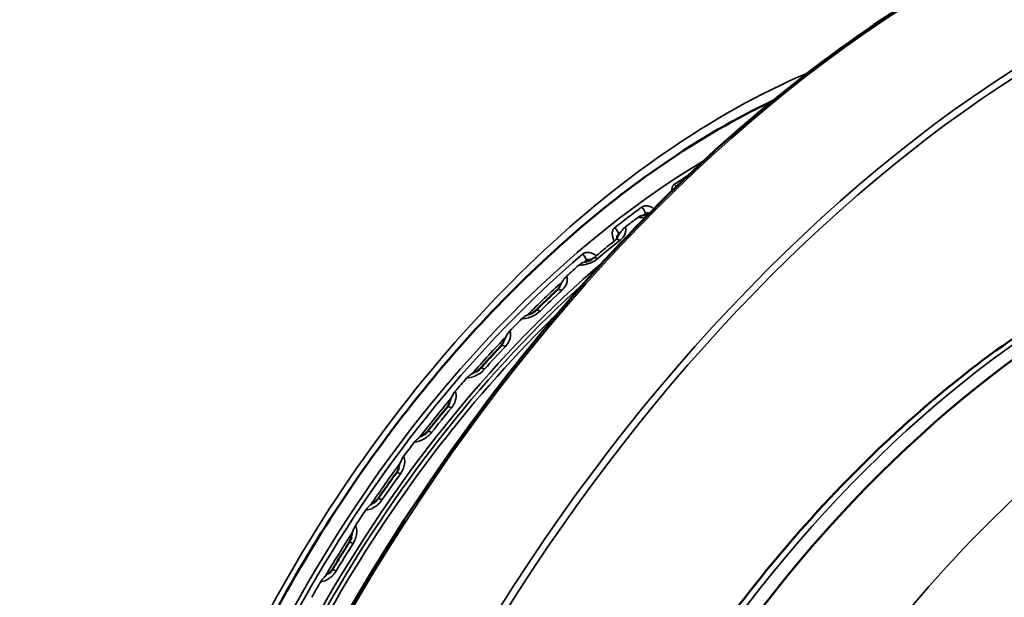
# Model space of a CAD drawing. Header units: millimetres. Extents: x 50 to 3176, y 50 to 2109.
# Tile 769 of 817: x 2043 to 2073, y 1643 to 1661. Entities that reach past the tile are written whole.
import ezdxf

# ---------------------------------------------------------------- set-up
doc = ezdxf.new("R2010")
doc.units = ezdxf.units.MM
doc.header["$LTSCALE"] = 10
doc.layers.add('Visible (ISO)', color=7, linetype='Continuous', lineweight=50)
doc.layers.add('Visible Narrow (ISO)', color=7, linetype='Continuous', lineweight=35)

msp = doc.modelspace()

# ---------------------------------------------------------------- linework, layer by layer
at = {"layer": 'Visible (ISO)'}
msp.add_line((2060.9807, 1654.2465), (2060.9807, 1654.2465), dxfattribs=at)
msp.add_ellipse((2075.6221, 1629.7628), major_axis=(13.75, 23.8157), ratio=0.5773503, start_param=0, end_param=2.9161774, dxfattribs=at)
for points, knots in [([(2052.882, 1600.7453), (2050.9353, 1601.8692), (2049.3014, 1603.5327), (2046.8174, 1607.7731), (2045.9715, 1610.3545), (2045.1546, 1616.1779), (2045.1873, 1619.4222), (2046.1302, 1626.2389), (2047.0404, 1629.8104), (2049.6449, 1636.9183), (2051.3385, 1640.4536), (2055.3378, 1647.1317), (2057.6426, 1650.2734), (2062.632, 1655.8466), (2065.3156, 1658.277), (2070.7926, 1662.1803), (2073.5852, 1663.6522), (2078.9976, 1665.4838), (2081.6171, 1665.8439), (2084.7298, 1665.5614), (2085.4222, 1665.4464), (2086.0923, 1665.2815)], [3.9269908, 3.9269908, 3.9269908, 3.9269908, 4.2443875, 4.2443875, 4.5636488, 4.5636488, 4.8842478, 4.8842478, 5.2049159, 5.2049159, 5.5254662, 5.5254662, 5.8459742, 5.8459742, 6.1665415, 6.1665415, 6.4872271, 6.4872271, 6.8077301, 6.8077301, 6.9027018, 6.9027018, 6.9027018, 6.9027018]), ([(2045.8345, 1623.9875), (2045.668, 1626.0114), (2045.7852, 1628.2535), (2046.6014, 1632.9948), (2047.3118, 1635.4973), (2049.2664, 1640.4676), (2050.512, 1642.9343), (2053.4115, 1647.5723), (2055.0655, 1649.7425), (2058.6045, 1653.5584), (2060.4886, 1655.2044), (2063.5041, 1657.2759), (2064.6256, 1657.9254), (2065.7299, 1658.4473)], [3.051172, 3.051172, 3.051172, 3.051172, 3.358815, 3.358815, 3.6727636, 3.6727636, 3.9877865, 3.9877865, 4.3030959, 4.3030959, 4.6177696, 4.6177696, 4.8028096, 4.8028096, 4.8028096, 4.8028096]), ([(2088.6537, 1653.9628), (2087.1515, 1654.7464), (2085.4303, 1655.1278), (2081.6992, 1655.0642), (2079.6826, 1654.5997), (2075.552, 1652.8608), (2073.4365, 1651.5724), (2069.3412, 1648.3079), (2067.3622, 1646.3316), (2063.7408, 1641.8961), (2062.0985, 1639.4384), (2059.3123, 1634.2874), (2058.1686, 1631.5951), (2056.4946, 1626.2421), (2055.965, 1623.5822), (2055.5792, 1618.5571), (2055.7239, 1616.1928), (2056.6882, 1612.0065), (2057.5061, 1610.1817), (2058.7794, 1608.5319), (2058.9324, 1608.3469), (2059.0904, 1608.1683)], [2.3808897, 2.3808897, 2.3808897, 2.3808897, 2.6898258, 2.6898258, 3.0069759, 3.0069759, 3.3296701, 3.3296701, 3.6526197, 3.6526197, 3.9750564, 3.9750564, 4.2973318, 4.2973318, 4.6198992, 4.6198992, 4.9429708, 4.9429708, 5.2648468, 5.2648468, 5.3070855, 5.3070855, 5.3070855, 5.3070855]), ([(2061.8059, 1654.9612), (2061.8226, 1654.9635), (2061.8392, 1654.9665), (2061.8891, 1654.9773), (2061.922, 1654.9872), (2061.9561, 1655.0006), (2061.9605, 1655.0024), (2061.9649, 1655.0042)], [0.011513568, 0.011513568, 0.011513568, 0.011513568, 0.016556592, 0.016556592, 0.026889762, 0.026889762, 0.028445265, 0.028445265, 0.028445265, 0.028445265]), ([(2060.0303, 1653.5362), (2060.0623, 1653.5434), (2060.0945, 1653.5535), (2060.154, 1653.5778), (2060.1821, 1653.5922), (2060.2128, 1653.6115), (2060.2188, 1653.6154), (2060.2246, 1653.6194)], [0.012713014, 0.012713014, 0.012713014, 0.012713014, 0.022588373, 0.022588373, 0.032375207, 0.032375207, 0.034863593, 0.034863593, 0.034863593, 0.034863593]), ([(2058.5028, 1652.0453), (2058.5467, 1652.0881), (2058.5906, 1652.1309), (2058.6785, 1652.216), (2058.7225, 1652.2584), (2058.8107, 1652.3428), (2058.8548, 1652.3848), (2058.9432, 1652.4686), (2058.9875, 1652.5103), (2059.0761, 1652.5934), (2059.1205, 1652.6347), (2059.1649, 1652.6759)], [2.807463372, 2.807463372, 2.807463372, 2.807463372, 2.815451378, 2.815451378, 2.823439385, 2.823439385, 2.831427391, 2.831427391, 2.839415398, 2.839415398, 2.847403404, 2.847403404, 2.847403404, 2.847403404]), ([(2059.1649, 1652.6759), (2059.1831, 1652.6928), (2059.1979, 1652.7099), (2059.2171, 1652.7372), (2059.2231, 1652.7483), (2059.2269, 1652.7569)], [0, 0, 0, 0, 0.009268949, 0.009268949, 0.016949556, 0.016949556, 0.016949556, 0.016949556]), ([(2058.2996, 1651.9266), (2058.3296, 1651.9361), (2058.3596, 1651.9485), (2058.4152, 1651.9774), (2058.4415, 1651.9943), (2058.4784, 1652.0228), (2058.4914, 1652.034), (2058.5028, 1652.0453)], [0.013814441, 0.013814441, 0.013814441, 0.013814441, 0.023321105, 0.023321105, 0.032805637, 0.032805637, 0.038596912, 0.038596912, 0.038596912, 0.038596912]), ([(2056.8137, 1650.2763), (2056.8557, 1650.3233), (2056.8977, 1650.3701), (2056.982, 1650.4635), (2057.0242, 1650.5101), (2057.1088, 1650.6029), (2057.1512, 1650.6491), (2057.2361, 1650.7413), (2057.2786, 1650.7872), (2057.3638, 1650.8788), (2057.4065, 1650.9245), (2057.4492, 1650.9699)], [2.702743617, 2.702743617, 2.702743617, 2.702743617, 2.710731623, 2.710731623, 2.71871963, 2.71871963, 2.726707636, 2.726707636, 2.734695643, 2.734695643, 2.742683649, 2.742683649, 2.742683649, 2.742683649]), ([(2057.4492, 1650.9699), (2057.4677, 1650.9896), (2057.483, 1651.0099), (2057.5033, 1651.0434), (2057.5099, 1651.0574), (2057.5143, 1651.0694)], [0, 0, 0, 0, 0.009287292, 0.009287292, 0.016797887, 0.016797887, 0.016797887, 0.016797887]), ([(2056.6322, 1650.1498), (2056.6602, 1650.1611), (2056.6881, 1650.1756), (2056.7399, 1650.2087), (2056.7644, 1650.2278), (2056.7957, 1650.2571), (2056.8051, 1650.2667), (2056.8137, 1650.2763)], [0.014824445, 0.014824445, 0.014824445, 0.014824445, 0.024053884, 0.024053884, 0.033311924, 0.033311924, 0.03763582, 0.03763582, 0.03763582, 0.03763582]), ([(2055.2066, 1648.3558), (2055.2463, 1648.4063), (2055.286, 1648.4568), (2055.3658, 1648.5575), (2055.4057, 1648.6077), (2055.4858, 1648.7078), (2055.526, 1648.7578), (2055.6064, 1648.8574), (2055.6468, 1648.9071), (2055.7276, 1649.0062), (2055.7681, 1649.0556), (2055.8087, 1649.1048)], [2.598023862, 2.598023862, 2.598023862, 2.598023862, 2.606011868, 2.606011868, 2.613999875, 2.613999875, 2.621987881, 2.621987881, 2.629975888, 2.629975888, 2.637963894, 2.637963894, 2.637963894, 2.637963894]), ([(2055.8087, 1649.1048), (2055.827, 1649.127), (2055.8423, 1649.1502), (2055.863, 1649.1899), (2055.87, 1649.2071), (2055.8746, 1649.2225)], [0, 0, 0, 0, 0.009267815, 0.009267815, 0.016893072, 0.016893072, 0.016893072, 0.016893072]), ([(2055.0461, 1648.2245), (2055.072, 1648.2375), (2055.0979, 1648.2538), (2055.1459, 1648.2906), (2055.1685, 1648.3117), (2055.1946, 1648.3409), (2055.2007, 1648.3483), (2055.2066, 1648.3558)], [0.015760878, 0.015760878, 0.015760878, 0.015760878, 0.024811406, 0.024811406, 0.033899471, 0.033899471, 0.036897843, 0.036897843, 0.036897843, 0.036897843]), ([(2054.2611, 1647.1008), (2054.2786, 1647.1251), (2054.2933, 1647.1506), (2054.3139, 1647.1965), (2054.3209, 1647.2174), (2054.3253, 1647.2365)], [0, 0, 0, 0, 0.009230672, 0.009230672, 0.017229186, 0.017229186, 0.017229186, 0.017229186]), ([(2053.6987, 1646.3044), (2053.7357, 1646.358), (2053.7727, 1646.4116), (2053.847, 1646.5184), (2053.8843, 1646.5717), (2053.9591, 1646.6782), (2053.9966, 1646.7313), (2054.0718, 1646.8372), (2054.1095, 1646.8901), (2054.1851, 1646.9956), (2054.223, 1647.0483), (2054.2611, 1647.1008)], [2.493304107, 2.493304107, 2.493304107, 2.493304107, 2.501292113, 2.501292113, 2.50928012, 2.50928012, 2.517268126, 2.517268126, 2.525256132, 2.525256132, 2.533244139, 2.533244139, 2.533244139, 2.533244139]), ([(2053.5584, 1646.1714), (2053.5822, 1646.1857), (2053.6061, 1646.2034), (2053.65, 1646.2434), (2053.6706, 1646.2661), (2053.6919, 1646.2947), (2053.6954, 1646.2995), (2053.6987, 1646.3044)], [0.016652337, 0.016652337, 0.016652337, 0.016652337, 0.025618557, 0.025618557, 0.034597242, 0.034597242, 0.036404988, 0.036404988, 0.036404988, 0.036404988]), ([(2052.8228, 1644.9796), (2052.8391, 1645.0054), (2052.8528, 1645.0328), (2052.8726, 1645.0847), (2052.8793, 1645.1099), (2052.8831, 1645.1331)], [0, 0, 0, 0, 0.009192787, 0.009192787, 0.017807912, 0.017807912, 0.017807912, 0.017807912]), ([(2052.3063, 1644.1445), (2052.3401, 1644.2006), (2052.3741, 1644.2566), (2052.4422, 1644.3685), (2052.4764, 1644.4243), (2052.545, 1644.5358), (2052.5794, 1644.5915), (2052.6485, 1644.7027), (2052.6832, 1644.7582), (2052.7528, 1644.869), (2052.7877, 1644.9244), (2052.8228, 1644.9796)], [2.388584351, 2.388584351, 2.388584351, 2.388584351, 2.396572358, 2.396572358, 2.404560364, 2.404560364, 2.412548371, 2.412548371, 2.420536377, 2.420536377, 2.428524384, 2.428524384, 2.428524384, 2.428524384]), ([(2052.1853, 1644.0123), (2052.2068, 1644.0275), (2052.2286, 1644.0464), (2052.2698, 1644.0906), (2052.2897, 1644.1169), (2052.3063, 1644.1445)], [0.017535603, 0.017535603, 0.017535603, 0.017535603, 0.02651928, 0.02651928, 0.036172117, 0.036172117, 0.036172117, 0.036172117])]:
    msp.add_open_spline(points, degree=3, knots=knots, dxfattribs=at)
at = {"layer": 'Visible Narrow (ISO)'}
for p, q in [((2061.8477, 1655.0038), (2061.8517, 1654.9692)), ((2061.0363, 1654.3441), (2061.0294, 1654.3817)), ((2060.053, 1653.5783), (2060.0609, 1653.5439))]:
    msp.add_line(p, q, dxfattribs=at)
for centre, major_axis, ratio, start_param, end_param in [((2071.132, 1632.3552), (18.25, 31.6099), 0.5773503, 0.1658817, 3.1415927), ((2074.4554, 1630.4364), (-18.25, -31.6099), 0.5773503, 3.3074743, 6.2831853), ((2074.5615, 1630.3752), (-18.175, -31.48), 0.5773503, 3.3074743, 7.4725775), ((2064.3084, 1636.2948), (-13.3222, -23.0747), 0.5773503, 3.7945863, 5.6301917), ((2075.2562, 1629.9741), (13.741, 23.8), 0.5773503, 0.0246952, 2.944964), ((2063.9641, 1636.4936), (12.4448, 21.5551), 0.5773503, 0.8037671, 2.3378256), ((2064.0727, 1636.4309), (12.4306, 21.5305), 0.5773503, 0.8373344, 0.8615041), ((2062.6991, 1655.7791), (0.1108, -0.1665), 0.5317818, 1.5001696, 1.9810934), ((2064.0727, 1636.4309), (12.4306, 21.5305), 0.5773503, 0.9187318, 0.9662238), ((2061.7063, 1655.0854), (-0.1182, 0.1614), 0.4954735, 3.8686471, 5.0996081), ((2064.162, 1636.3793), (12.3627, 21.4127), 0.5773503, 0.9317819, 0.9531736), ((2061.681, 1654.6558), (-0.0125, -0.2997), 0.2427067, 3.7353521, 3.8543308), ((2064.167, 1636.3765), (12.3363, 21.3672), 0.5773503, 0.9187318, 0.9223697), ((2060.888, 1654.4634), (0.1238, -0.1571), 0.4641053, 0.7099537, 1.9409131), ((2061.2821, 1654.3526), (0.2829, 0.0999), 0.7600627, 1.4559667, 1.5749449), ((2064.2473, 1636.3301), (12.3354, 21.3656), 0.5773503, 0.9788395, 1.0108359), ((2064.3717, 1636.2583), (-12.3678, -21.4217), 0.5773503, 4.1164603, 4.1564003), ((2061.1249, 1653.9699), (-0.1872, 0.2344), 0.4582812, 5.4543258, 6.1639282), ((2064.167, 1636.3765), (12.3363, 21.3672), 0.5773503, 0.9625858, 0.9662238), ((2064.0727, 1636.4309), (-12.4306, -21.5305), 0.5773503, 4.1650442, 5.2597338), ((2059.9115, 1653.6599), (-0.1302, 0.1518), 0.4249225, 3.8332236, 5.064183), ((2064.167, 1636.3765), (12.3363, 21.3672), 0.5773503, 1.0234515, 1.0270895), ((2060.4499, 1653.4145), (-0.1939, 0.2289), 0.4309332, 5.4415409, 6.1511405), ((2064.5477, 1636.1567), (12.3722, 21.4292), 0.5773503, 1.0154391, 2.1261535), ((2064.162, 1636.3793), (12.3627, 21.4127), 0.5773503, 1.0365017, 1.0578934), ((2059.9083, 1653.2222), (-0.0005, -0.3), 0.2824154, 3.8130177, 3.9319964), ((2059.5183, 1652.8763), (0.284, 0.0968), 0.7225048, 1.5523436, 1.6713218), ((2064.7017, 1636.0677), (-12.4248, -21.5204), 0.5773503, 4.1986844, 5.2260936), ((2064.167, 1636.3765), (12.3363, 21.3672), 0.5773503, 1.0673056, 1.1318093), ((2064.3717, 1636.2583), (-12.3678, -21.4217), 0.5773503, 4.2211801, 4.2611201), ((2059.3689, 1652.4559), (-0.204, 0.22), 0.3851351, 5.4232083, 6.2831853), ((2058.7126, 1651.8308), (-0.2098, 0.2145), 0.3560805, 5.413297, 6.2831473), ((2064.8706, 1635.9702), (-12.4774, -21.6115), 0.5773503, 4.2526871, 5.1720909), ((2064.162, 1636.3793), (12.3627, 21.4127), 0.5773503, 1.1412214, 1.1626132), ((2058.1825, 1651.604), (0.0107, -0.2998), 0.324356, 3.8899405, 4.0089192), ((2064.167, 1636.3765), (12.3363, 21.3672), 0.5773503, 1.1720253, 1.236529), ((2057.8055, 1651.2192), (0.2843, 0.0959), 0.682357, 1.6426614, 1.7616396), ((2064.3717, 1636.2583), (-12.3678, -21.4217), 0.5773503, 4.3258998, 4.3658399), ((2057.6678, 1650.7645), (-0.2186, 0.2054), 0.3077693, 5.399329, 6.2831853), ((2057.0374, 1650.0764), (-0.2237, 0.1999), 0.2773264, 5.3919483, 6.2831853), ((2064.162, 1636.3793), (12.3627, 21.4127), 0.5773503, 1.2459412, 1.2673329), ((2056.5225, 1649.8188), (0.0209, -0.2993), 0.3680689, 3.9663528, 4.0853315), ((2064.167, 1636.3765), (12.3363, 21.3672), 0.5773503, 1.2767451, 1.3412488), ((2056.1626, 1649.3994), (0.2839, 0.097), 0.6400592, 1.7283685, 1.8473467), ((2064.3717, 1636.2583), (-12.3678, -21.4217), 0.5773503, 4.4306196, 4.4705596), ((2056.0403, 1648.9141), (-0.2315, 0.1908), 0.2270315, 5.3818647, 6.2831853), ((2055.4427, 1648.1706), (-0.2361, 0.1851), 0.1955339, 5.3767629, 6.2831853), ((2064.162, 1636.3793), (12.3627, 21.4127), 0.5773503, 1.350661, 1.3720527), ((2054.9463, 1647.8863), (0.03, -0.2985), 0.4130753, 4.042548, 4.1615267), ((2054.6076, 1647.4368), (0.2829, 0.0997), 0.5960749, 1.8106288, 1.929607), ((2064.167, 1636.3765), (12.3363, 21.3672), 0.5773503, 1.3814649, 1.4459685), ((2064.3717, 1636.2583), (-12.3678, -21.4217), 0.5773503, 4.5353393, 4.5752794), ((2054.5041, 1646.9249), (-0.243, 0.1759), 0.1438064, 5.3702219, 6.2831853), ((2053.9458, 1646.1342), (-0.2471, 0.1702), 0.1115991, 5.3672271, 6.2831853), ((2064.162, 1636.3793), (12.3627, 21.4127), 0.5773503, 1.4553807, 1.4767724), ((2053.4714, 1645.8275), (0.0381, -0.2976), 0.458882, 4.1188862, 4.237865), ((2053.1576, 1645.3528), (0.2815, 0.1038), 0.5508859, 1.8903843, 2.0093625), ((2064.167, 1636.3765), (12.3363, 21.3672), 0.5773503, 1.4861846, 1.5506883), ((2064.3717, 1636.2583), (-12.3678, -21.4217), 0.5773503, 4.6400591, 4.6799991), ((2053.0761, 1644.8189), (-0.2533, 0.1607), 0.0590056, 5.36401, 6.2831853), ((2052.5633, 1643.9896), (-0.257, 0.1548), 0.0264416, 5.3630226, 6.2831853), ((2064.162, 1636.3793), (12.3627, 21.4127), 0.5773503, 1.5601005, 1.5814922), ((2052.1138, 1643.6651), (0.0451, -0.2966), 0.5049871, 4.1958029, 4.3147817)]:
    msp.add_ellipse(centre, major_axis=major_axis, ratio=ratio, start_param=start_param, end_param=end_param, dxfattribs=at)
for points, knots in [([(2062.7361, 1655.8996), (2062.7269, 1655.8935), (2062.7184, 1655.8866), (2062.7089, 1655.8771), (2062.7071, 1655.8753), (2062.6985, 1655.8659), (2062.6923, 1655.8577), (2062.6849, 1655.8456), (2062.6831, 1655.8424), (2062.6767, 1655.8299), (2062.6726, 1655.82), (2062.668, 1655.8049), (2062.6669, 1655.8004), (2062.6631, 1655.7838), (2062.6612, 1655.7708), (2062.66, 1655.7524), (2062.6598, 1655.7477), (2062.6595, 1655.7283), (2062.6602, 1655.7128), (2062.6617, 1655.6965)], [0, 0, 0, 0, 0.0736988, 0.0736988, 0.09090909, 0.09090909, 0.15857266, 0.15857266, 0.18181818, 0.18181818, 0.24663604, 0.24663604, 0.27272727, 0.27272727, 0.34102186, 0.34102186, 0.36363636, 0.36363636, 0.43244133, 0.43244133, 0.43244133, 0.43244133]), ([(2062.1095, 1655.15), (2062.1026, 1655.156), (2062.0956, 1655.1616), (2062.0808, 1655.1728), (2062.0731, 1655.1782), (2062.0507, 1655.1928), (2062.0358, 1655.2012), (2062.014, 1655.2116), (2062.0073, 1655.2146), (2061.9835, 1655.2243), (2061.9665, 1655.2297), (2061.945, 1655.2349), (2061.9402, 1655.2359), (2061.9193, 1655.24), (2061.9035, 1655.2418), (2061.8835, 1655.2426), (2061.8788, 1655.2427), (2061.8602, 1655.2426), (2061.8469, 1655.2415), (2061.8292, 1655.2388), (2061.8243, 1655.2379), (2061.8069, 1655.2342), (2061.7952, 1655.2308), (2061.7805, 1655.2252), (2061.7768, 1655.2237), (2061.7619, 1655.2171), (2061.7516, 1655.2115), (2061.74, 1655.2036), (2061.7378, 1655.2021), (2061.7357, 1655.2006)], [0.38828533, 0.38828533, 0.38828533, 0.38828533, 0.420532, 0.420532, 0.45454545, 0.45454545, 0.51744874, 0.51744874, 0.54545455, 0.54545455, 0.61622995, 0.61622995, 0.63636364, 0.63636364, 0.70533777, 0.70533777, 0.72727273, 0.72727273, 0.79213921, 0.79213921, 0.81818182, 0.81818182, 0.88569052, 0.88569052, 0.90909091, 0.90909091, 0.98276304, 0.98276304, 1, 1, 1, 1]), ([(2061.6429, 1654.8846), (2061.64, 1654.8847), (2061.6371, 1654.8846), (2061.6338, 1654.8843), (2061.6334, 1654.8843), (2061.6308, 1654.884), (2061.6286, 1654.8837), (2061.6256, 1654.8832), (2061.6249, 1654.883), (2061.6214, 1654.8823), (2061.6187, 1654.8816), (2061.6147, 1654.8803), (2061.6132, 1654.8798), (2061.6118, 1654.8792)], [0, 0, 0, 0, 0.17427191, 0.17427191, 0.19805901, 0.19805901, 0.33333333, 0.33333333, 0.37844777, 0.37844777, 0.5435645, 0.5435645, 0.63488398, 0.63488398, 0.63488398, 0.63488398]), ([(2061.6429, 1654.8846), (2061.7053, 1654.8822), (2061.7658, 1654.8866), (2061.823, 1654.8955), (2061.8309, 1654.8967), (2061.8388, 1654.8981), (2061.8467, 1654.8995), (2061.8529, 1654.9006), (2061.859, 1654.9018), (2061.8652, 1654.903)], [0, 0, 0, 0, 0.29251013, 0.29251013, 0.29251013, 0.33333333, 0.33333333, 0.33333333, 0.36570077, 0.36570077, 0.36570077, 0.36570077]), ([(2061.6506, 1654.9059), (2061.6916, 1654.9306), (2061.7339, 1654.9454), (2061.7741, 1654.9553), (2061.7795, 1654.9565), (2061.7848, 1654.9576)], [0.000000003, 0.000000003, 0.000000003, 0.000000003, 0.016977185, 0.016977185, 0.019722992, 0.019722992, 0.019722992, 0.019722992]), ([(2061.9719, 1655.0113), (2061.9687, 1655.0131), (2061.9655, 1655.0148), (2061.9603, 1655.0173), (2061.9584, 1655.0181), (2061.9497, 1655.0216), (2061.9427, 1655.0235), (2061.9293, 1655.0258), (2061.923, 1655.0263), (2061.9115, 1655.0264), (2061.9063, 1655.026), (2061.9009, 1655.0253), (2061.9005, 1655.0253), (2061.895, 1655.0245), (2061.8901, 1655.0236), (2061.8807, 1655.021), (2061.8762, 1655.0195), (2061.8676, 1655.016), (2061.8634, 1655.014), (2061.8554, 1655.0093), (2061.8515, 1655.0067), (2061.8477, 1655.0038)], [0.56690246, 0.56690246, 0.56690246, 0.56690246, 0.6, 0.6, 0.61938722, 0.61938722, 0.68746448, 0.68746448, 0.74847276, 0.74847276, 0.8, 0.8, 0.80390967, 0.80390967, 0.85551703, 0.85551703, 0.90451808, 0.90451808, 0.95210404, 0.95210404, 0.99999994, 0.99999994, 0.99999994, 0.99999994]), ([(2060.9112, 1654.5737), (2060.9021, 1654.5666), (2060.8938, 1654.5587), (2060.8844, 1654.548), (2060.8827, 1654.5459), (2060.8744, 1654.5354), (2060.8684, 1654.5263), (2060.8613, 1654.513), (2060.8596, 1654.5095), (2060.8535, 1654.4959), (2060.8498, 1654.4851), (2060.8457, 1654.469), (2060.8446, 1654.4642), (2060.8414, 1654.4465), (2060.84, 1654.4328), (2060.8395, 1654.4135), (2060.8395, 1654.4087), (2060.8399, 1654.3881), (2060.8413, 1654.3717), (2060.8443, 1654.3496), (2060.8451, 1654.3446), (2060.8486, 1654.3239), (2060.852, 1654.3077), (2060.8577, 1654.2835), (2060.8597, 1654.2759), (2060.8658, 1654.2529), (2060.8702, 1654.2372), (2060.8779, 1654.2118), (2060.8809, 1654.202), (2060.8872, 1654.1821), (2060.8904, 1654.172), (2060.8937, 1654.1619)], [0, 0, 0, 0, 0.0736988, 0.0736988, 0.09090909, 0.09090909, 0.15857266, 0.15857266, 0.18181818, 0.18181818, 0.24663604, 0.24663604, 0.27272727, 0.27272727, 0.34102186, 0.34102186, 0.36363636, 0.36363636, 0.43422944, 0.43422944, 0.45454545, 0.45454545, 0.51712634, 0.51712634, 0.54545455, 0.54545455, 0.60180424, 0.60180424, 0.63636364, 0.63636364, 0.67201326, 0.67201326, 0.67201326, 0.67201326]), ([(2061.0775, 1654.1915), (2061.1285, 1654.2323), (2061.1664, 1654.2748), (2061.1943, 1654.317), (2061.2196, 1654.3552), (2061.2367, 1654.393), (2061.2457, 1654.4321), (2061.2466, 1654.4361), (2061.2475, 1654.4402), (2061.2482, 1654.4443), (2061.2559, 1654.4854), (2061.2547, 1654.528), (2061.2414, 1654.5707), (2061.2407, 1654.573), (2061.2399, 1654.5753), (2061.2391, 1654.5776)], [0, 0, 0, 0, 0.33333333, 0.33333333, 0.33333333, 0.63524436, 0.63524436, 0.63524436, 0.66666667, 0.66666667, 0.66666667, 0.98297949, 0.98297949, 0.98297949, 1, 1, 1, 1]), ([(2061.0919, 1654.4308), (2061.1035, 1654.4473), (2061.1158, 1654.4642), (2061.1524, 1654.5119), (2061.178, 1654.5419), (2061.205, 1654.5672)], [0.038641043, 0.038641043, 0.038641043, 0.038641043, 0.045890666, 0.045890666, 0.059409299, 0.059409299, 0.059409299, 0.059409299]), ([(2061.2425, 1654.5984), (2061.2424, 1654.5983), (2061.2423, 1654.5982), (2061.2422, 1654.5981), (2061.2412, 1654.5963), (2061.2403, 1654.5944), (2061.2396, 1654.5926), (2061.2391, 1654.5912), (2061.2387, 1654.5898), (2061.2384, 1654.5884), (2061.2384, 1654.588), (2061.2383, 1654.5877), (2061.2382, 1654.5873), (2061.238, 1654.5856), (2061.238, 1654.5839), (2061.2381, 1654.5823), (2061.2383, 1654.5807), (2061.2386, 1654.5792), (2061.2391, 1654.5776)], [0.36532664, 0.36532664, 0.36532664, 0.36532664, 0.37573826, 0.37573826, 0.37573826, 0.54091079, 0.54091079, 0.54091079, 0.66666667, 0.66666667, 0.66666667, 0.7009527, 0.7009527, 0.7009527, 0.85443939, 0.85443939, 0.85443939, 1, 1, 1, 1]), ([(2060.8937, 1654.1619), (2060.9003, 1654.1672), (2060.9067, 1654.1725), (2060.928, 1654.1906), (2060.9411, 1654.2027), (2060.9517, 1654.2128)], [-0.0154235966, -0.0154235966, -0.0154235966, -0.0154235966, -0.0128602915, -0.0128602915, -0.0063830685, -0.0063830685, -0.0063830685, -0.0063830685]), ([(2060.9517, 1654.2128), (2060.9595, 1654.2202), (2060.9658, 1654.227), (2060.9757, 1654.2389), (2060.9789, 1654.2435), (2060.9807, 1654.2462)], [0, 0, 0, 0, 0.005283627, 0.005283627, 0.010910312, 0.010910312, 0.010910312, 0.010910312]), ([(2060.9807, 1654.2462), (2060.9804, 1654.2509), (2060.9802, 1654.2556), (2060.9801, 1654.2614), (2060.9801, 1654.2626), (2060.9801, 1654.2656), (2060.9801, 1654.2675), (2060.9802, 1654.2763), (2060.9806, 1654.2831), (2060.9823, 1654.298), (2060.9838, 1654.306), (2060.9859, 1654.3141), (2060.9861, 1654.3146), (2060.988, 1654.3217), (2060.9903, 1654.328), (2060.9936, 1654.3357), (2060.9943, 1654.3372), (2060.998, 1654.3448), (2061.0013, 1654.3507), (2061.0063, 1654.3578), (2061.0075, 1654.3595), (2061.0129, 1654.3665), (2061.0175, 1654.3715), (2061.0248, 1654.3781), (2061.0271, 1654.3799), (2061.0294, 1654.3817)], [0.53892157, 0.53892157, 0.53892157, 0.53892157, 0.57532679, 0.57532679, 0.58497057, 0.58497057, 0.6, 0.6, 0.65714918, 0.65714918, 0.73074984, 0.73074984, 0.73525397, 0.73525397, 0.8, 0.8, 0.81622045, 0.81622045, 0.8831343, 0.8831343, 0.90316283, 0.90316283, 0.97133745, 0.97133745, 1, 1, 1, 1]), ([(2060.9807, 1654.2462), (2060.9828, 1654.2492), (2060.9861, 1654.2534), (2060.9934, 1654.2647), (2060.9969, 1654.2705), (2061.0049, 1654.2852), (2061.0091, 1654.2934), (2061.0203, 1654.3151), (2061.0279, 1654.3297), (2061.0363, 1654.3441)], [0.009429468, 0.009429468, 0.009429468, 0.009429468, 0.015841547, 0.015841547, 0.020336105, 0.020336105, 0.024722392, 0.024722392, 0.031419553, 0.031419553, 0.031419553, 0.031419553]), ([(2061.0363, 1654.3441), (2061.042, 1654.3538), (2061.0478, 1654.3635), (2061.0659, 1654.3928), (2061.0786, 1654.4121), (2061.0919, 1654.4308)], [0.013176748, 0.013176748, 0.013176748, 0.013176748, 0.016568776, 0.016568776, 0.023546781, 0.023546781, 0.023546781, 0.023546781]), ([(2059.8485, 1653.4334), (2059.9103, 1653.4336), (2059.9701, 1653.441), (2060.0265, 1653.4532), (2060.0343, 1653.4549), (2060.0421, 1653.4567), (2060.0499, 1653.4585), (2060.1016, 1653.4711), (2060.1502, 1653.4875), (2060.1977, 1653.5084), (2060.2082, 1653.513), (2060.2186, 1653.5178), (2060.229, 1653.5229), (2060.2865, 1653.5509), (2060.3431, 1653.586), (2060.3943, 1653.6293)], [0, 0, 0, 0, 0.2925101, 0.2925101, 0.2925101, 0.3333333, 0.3333333, 0.3333333, 0.6063322, 0.6063322, 0.6063322, 0.6666667, 0.6666667, 0.6666667, 1, 1, 1, 1]), ([(2060.3478, 1653.7127), (2060.3401, 1653.7196), (2060.3126, 1653.7429), (2060.2609, 1653.777), (2060.1928, 1653.8058), (2060.1257, 1653.8199), (2060.0632, 1653.8205), (2060.0084, 1653.8097), (2059.9626, 1653.7905), (2059.9382, 1653.7735), (2059.9272, 1653.7642)], [0.32707581, 0.32707581, 0.32707581, 0.32707581, 0.36363636, 0.45454545, 0.54545455, 0.63636364, 0.72727273, 0.81818182, 0.90909091, 1, 1, 1, 1]), ([(2060.1855, 1653.5951), (2060.181, 1653.5974), (2060.1765, 1653.5995), (2060.1709, 1653.6017), (2060.17, 1653.602), (2060.1619, 1653.6048), (2060.1544, 1653.6065), (2060.1397, 1653.6083), (2060.1325, 1653.6085), (2060.1189, 1653.6076), (2060.1126, 1653.6067), (2060.0965, 1653.6032), (2060.087, 1653.5999), (2060.0691, 1653.5909), (2060.0607, 1653.5853), (2060.053, 1653.5783)], [0.54602708, 0.54602708, 0.54602708, 0.54602708, 0.59122613, 0.59122613, 0.6, 0.6, 0.67050703, 0.67050703, 0.73868312, 0.73868312, 0.8, 0.8, 0.9, 0.9, 1, 1, 1, 1]), ([(2060.2246, 1653.6194), (2060.2297, 1653.623), (2060.2351, 1653.6267), (2060.2506, 1653.6376), (2060.2607, 1653.6449), (2060.2707, 1653.6524)], [0.0043854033, 0.0043854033, 0.0043854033, 0.0043854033, 0.0060207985, 0.0060207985, 0.009038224, 0.009038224, 0.009038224, 0.009038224]), ([(2060.2707, 1653.6524), (2060.2851, 1653.6633), (2060.2997, 1653.6743), (2060.3255, 1653.6944), (2060.337, 1653.7036), (2060.3477, 1653.7127)], [-0.014392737, -0.014392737, -0.014392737, -0.014392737, -0.008926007, -0.008926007, -0.004231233, -0.004231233, -0.004231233, -0.004231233]), ([(2059.8485, 1653.4334), (2059.8456, 1653.4334), (2059.8427, 1653.4332), (2059.8395, 1653.4328), (2059.8391, 1653.4327), (2059.8365, 1653.4323), (2059.8343, 1653.4319), (2059.8314, 1653.4311), (2059.8307, 1653.4309), (2059.8273, 1653.43), (2059.8246, 1653.4291), (2059.8206, 1653.4275), (2059.8192, 1653.4269), (2059.8178, 1653.4262)], [0, 0, 0, 0, 0.17427168, 0.17427168, 0.19805921, 0.19805921, 0.33333333, 0.33333333, 0.37844792, 0.37844792, 0.54356445, 0.54356445, 0.63488461, 0.63488461, 0.63488461, 0.63488461]), ([(2059.856, 1653.4572), (2059.8999, 1653.4888), (2059.9464, 1653.5096), (2059.9863, 1653.5236), (2059.9888, 1653.5244), (2059.9913, 1653.5253)], [0.000000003, 0.000000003, 0.000000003, 0.000000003, 0.01836571, 0.01836571, 0.01963777, 0.01963777, 0.01963777, 0.01963777]), ([(2059.3, 1652.659), (2059.3497, 1652.7051), (2059.3865, 1652.7526), (2059.4134, 1652.7994), (2059.4377, 1652.8417), (2059.454, 1652.8834), (2059.4623, 1652.926), (2059.4632, 1652.9304), (2059.464, 1652.9348), (2059.4646, 1652.9393), (2059.4716, 1652.9842), (2059.4698, 1653.0302), (2059.4559, 1653.0759), (2059.4552, 1653.0783), (2059.4544, 1653.0808), (2059.4536, 1653.0833)], [0, 0, 0, 0, 0.33333333, 0.33333333, 0.33333333, 0.63518714, 0.63518714, 0.63518714, 0.66666667, 0.66666667, 0.66666667, 0.9829361, 0.9829361, 0.9829361, 1, 1, 1, 1]), ([(2059.3136, 1652.9244), (2059.3243, 1652.9416), (2059.3357, 1652.9595), (2059.3699, 1653.0103), (2059.3941, 1653.0427), (2059.4202, 1653.0708)], [0.038641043, 0.038641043, 0.038641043, 0.038641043, 0.045890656, 0.045890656, 0.05940928, 0.05940928, 0.05940928, 0.05940928]), ([(2059.4566, 1653.1059), (2059.4565, 1653.1058), (2059.4565, 1653.1057), (2059.4564, 1653.1055), (2059.4554, 1653.1035), (2059.4545, 1653.1015), (2059.4539, 1653.0995), (2059.4534, 1653.098), (2059.453, 1653.0964), (2059.4528, 1653.0949), (2059.4527, 1653.0945), (2059.4526, 1653.0941), (2059.4526, 1653.0937), (2059.4524, 1653.0919), (2059.4524, 1653.09), (2059.4525, 1653.0883), (2059.4527, 1653.0866), (2059.4531, 1653.0849), (2059.4536, 1653.0833)], [0.36532756, 0.36532756, 0.36532756, 0.36532756, 0.37573817, 0.37573817, 0.37573817, 0.54091124, 0.54091124, 0.54091124, 0.66666667, 0.66666667, 0.66666667, 0.70095346, 0.70095346, 0.70095346, 0.85443992, 0.85443992, 0.85443992, 1, 1, 1, 1]), ([(2059.2269, 1652.7569), (2059.2332, 1652.7711), (2059.2396, 1652.7852), (2059.2664, 1652.8421), (2059.2887, 1652.8841), (2059.3136, 1652.9244)], [0.020362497, 0.020362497, 0.020362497, 0.020362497, 0.025450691, 0.025450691, 0.040999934, 0.040999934, 0.040999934, 0.040999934]), ([(2058.1015, 1651.7953), (2058.0986, 1651.7952), (2058.0958, 1651.7949), (2058.0926, 1651.7943), (2058.0923, 1651.7942), (2058.0897, 1651.7937), (2058.0876, 1651.7931), (2058.0847, 1651.7922), (2058.084, 1651.792), (2058.0807, 1651.7909), (2058.0781, 1651.7898), (2058.0741, 1651.7879), (2058.0728, 1651.7872), (2058.0714, 1651.7865)], [0, 0, 0, 0, 0.1743115, 0.1743115, 0.19805899, 0.19805899, 0.33333333, 0.33333333, 0.37844779, 0.37844779, 0.5435646, 0.5435646, 0.63488413, 0.63488413, 0.63488413, 0.63488413]), ([(2058.1015, 1651.7953), (2058.1624, 1651.7977), (2058.2212, 1651.8079), (2058.2765, 1651.8231), (2058.2842, 1651.8252), (2058.2919, 1651.8274), (2058.2995, 1651.8297), (2058.3502, 1651.8451), (2058.3977, 1651.8645), (2058.4442, 1651.8888), (2058.4544, 1651.8941), (2058.4646, 1651.8997), (2058.4748, 1651.9055), (2058.5309, 1651.9378), (2058.586, 1651.9776), (2058.6357, 1652.0262)], [0, 0, 0, 0, 0.2925101, 0.2925101, 0.2925101, 0.3333333, 0.3333333, 0.3333333, 0.6063322, 0.6063322, 0.6063322, 0.6666667, 0.6666667, 0.6666667, 1, 1, 1, 1]), ([(2058.1085, 1651.8214), (2058.1515, 1651.8576), (2058.198, 1651.8836), (2058.2384, 1651.9027), (2058.241, 1651.9039), (2058.2436, 1651.9051)], [0.000000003, 0.000000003, 0.000000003, 0.000000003, 0.01836571, 0.01836571, 0.01963777, 0.01963777, 0.01963777, 0.01963777]), ([(2057.5143, 1651.0694), (2057.5191, 1651.0825), (2057.5241, 1651.0955), (2057.5466, 1651.1519), (2057.5661, 1651.1949), (2057.5886, 1651.2366)], [0.020779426, 0.020779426, 0.020779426, 0.020779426, 0.025427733, 0.025427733, 0.040954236, 0.040954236, 0.040954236, 0.040954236]), ([(2057.5781, 1650.9468), (2057.6259, 1650.9977), (2057.661, 1651.0498), (2057.6864, 1651.1007), (2057.7095, 1651.1468), (2057.7246, 1651.1919), (2057.7318, 1651.2378), (2057.7326, 1651.2426), (2057.7332, 1651.2473), (2057.7338, 1651.2521), (2057.7397, 1651.3004), (2057.7369, 1651.3496), (2057.7223, 1651.398), (2057.7215, 1651.4006), (2057.7207, 1651.4032), (2057.7198, 1651.4058)], [0, 0, 0, 0, 0.33333333, 0.33333333, 0.33333333, 0.63524436, 0.63524436, 0.63524436, 0.66666667, 0.66666667, 0.66666667, 0.98297949, 0.98297949, 0.98297949, 1, 1, 1, 1]), ([(2057.5886, 1651.2366), (2057.5982, 1651.2545), (2057.6086, 1651.2731), (2057.6399, 1651.3265), (2057.6625, 1651.361), (2057.6873, 1651.3915)], [0.038641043, 0.038641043, 0.038641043, 0.038641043, 0.045890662, 0.045890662, 0.059409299, 0.059409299, 0.059409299, 0.059409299]), ([(2057.7223, 1651.4301), (2057.7222, 1651.43), (2057.7222, 1651.4299), (2057.7221, 1651.4297), (2057.7211, 1651.4276), (2057.7203, 1651.4254), (2057.7197, 1651.4232), (2057.7193, 1651.4215), (2057.719, 1651.4199), (2057.7188, 1651.4183), (2057.7187, 1651.4178), (2057.7186, 1651.4174), (2057.7186, 1651.4169), (2057.7184, 1651.415), (2057.7185, 1651.413), (2057.7187, 1651.4111), (2057.7189, 1651.4093), (2057.7193, 1651.4075), (2057.7198, 1651.4058)], [0.36532695, 0.36532695, 0.36532695, 0.36532695, 0.37573787, 0.37573787, 0.37573787, 0.54091033, 0.54091033, 0.54091033, 0.66666667, 0.66666667, 0.66666667, 0.70095234, 0.70095234, 0.70095234, 0.85443922, 0.85443922, 0.85443922, 1, 1, 1, 1]), ([(2056.421, 1649.9882), (2056.4808, 1649.9927), (2056.5382, 1650.0053), (2056.5922, 1650.0231), (2056.5997, 1650.0256), (2056.6072, 1650.0282), (2056.6146, 1650.0309), (2056.664, 1650.0488), (2056.7102, 1650.0709), (2056.7552, 1650.0981), (2056.7652, 1650.1041), (2056.775, 1650.1104), (2056.7849, 1650.1169), (2056.8392, 1650.153), (2056.8924, 1650.1971), (2056.9399, 1650.2503)], [0, 0, 0, 0, 0.2925101, 0.2925101, 0.2925101, 0.3333333, 0.3333333, 0.3333333, 0.6063322, 0.6063322, 0.6063322, 0.6666667, 0.6666667, 0.6666667, 1, 1, 1, 1]), ([(2078.6379, 1650.4753), (2076.4897, 1649.2351), (2072.2169, 1645.9115), (2066.5748, 1638.9395), (2062.3143, 1630.7392), (2060.7042, 1625.0496), (2060.2505, 1622.3029)], [0, 0, 0, 0, 0.2500002, 0.5000002, 0.7500001, 1, 1, 1, 1]), ([(2056.421, 1649.9882), (2056.4182, 1649.988), (2056.4155, 1649.9876), (2056.4124, 1649.9869), (2056.412, 1649.9868), (2056.4095, 1649.9861), (2056.4074, 1649.9855), (2056.4046, 1649.9845), (2056.4039, 1649.9842), (2056.4007, 1649.9829), (2056.3982, 1649.9817), (2056.3944, 1649.9796), (2056.3931, 1649.9788), (2056.3918, 1649.9779)], [0, 0, 0, 0, 0.17431105, 0.17431105, 0.19805914, 0.19805914, 0.33333333, 0.33333333, 0.37844784, 0.37844784, 0.54356439, 0.54356439, 0.63488422, 0.63488422, 0.63488422, 0.63488422]), ([(2056.4274, 1650.0163), (2056.469, 1650.0567), (2056.515, 1650.0877), (2056.5556, 1650.1117), (2056.5581, 1650.1132), (2056.5607, 1650.1147)], [0.000000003, 0.000000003, 0.000000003, 0.000000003, 0.01836571, 0.01836571, 0.01963777, 0.01963777, 0.01963777, 0.01963777]), ([(2055.8746, 1649.2225), (2055.878, 1649.2338), (2055.8815, 1649.2451), (2055.8993, 1649.2999), (2055.9159, 1649.3433), (2055.9356, 1649.386)], [0.021385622, 0.021385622, 0.021385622, 0.021385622, 0.025403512, 0.025403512, 0.040906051, 0.040906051, 0.040906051, 0.040906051]), ([(2055.9306, 1649.0737), (2055.976, 1649.1289), (2056.009, 1649.1849), (2056.0325, 1649.2395), (2056.0538, 1649.289), (2056.0674, 1649.3372), (2056.0732, 1649.386), (2056.0738, 1649.3911), (2056.0743, 1649.3962), (2056.0748, 1649.4013), (2056.0792, 1649.4525), (2056.0751, 1649.5045), (2056.0594, 1649.5554), (2056.0586, 1649.5582), (2056.0577, 1649.5609), (2056.0568, 1649.5636)], [0, 0, 0, 0, 0.33333333, 0.33333333, 0.33333333, 0.63524436, 0.63524436, 0.63524436, 0.66666667, 0.66666667, 0.66666667, 0.98297949, 0.98297949, 0.98297949, 1, 1, 1, 1]), ([(2055.9356, 1649.386), (2055.9441, 1649.4043), (2055.9533, 1649.4236), (2055.9814, 1649.4788), (2056.002, 1649.5151), (2056.0254, 1649.5477)], [0.038641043, 0.038641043, 0.038641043, 0.038641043, 0.045890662, 0.045890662, 0.059409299, 0.059409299, 0.059409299, 0.059409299]), ([(2056.0585, 1649.5895), (2056.0585, 1649.5893), (2056.0584, 1649.5892), (2056.0584, 1649.5891), (2056.0575, 1649.5867), (2056.0567, 1649.5844), (2056.0562, 1649.5821), (2056.0558, 1649.5803), (2056.0556, 1649.5785), (2056.0554, 1649.5768), (2056.0553, 1649.5763), (2056.0553, 1649.5758), (2056.0553, 1649.5754), (2056.0552, 1649.5733), (2056.0552, 1649.5712), (2056.0555, 1649.5692), (2056.0558, 1649.5673), (2056.0562, 1649.5655), (2056.0568, 1649.5636)], [0.36532678, 0.36532678, 0.36532678, 0.36532678, 0.37573837, 0.37573837, 0.37573837, 0.54091107, 0.54091107, 0.54091107, 0.66666667, 0.66666667, 0.66666667, 0.70095303, 0.70095303, 0.70095303, 0.85443959, 0.85443959, 0.85443959, 1, 1, 1, 1]), ([(2054.8255, 1648.0319), (2054.8839, 1648.0381), (2054.9398, 1648.0528), (2054.992, 1648.073), (2054.9993, 1648.0758), (2055.0066, 1648.0787), (2055.0137, 1648.0817), (2055.0616, 1648.1018), (2055.1061, 1648.1262), (2055.1493, 1648.156), (2055.1589, 1648.1626), (2055.1684, 1648.1695), (2055.1778, 1648.1766), (2055.2299, 1648.216), (2055.2806, 1648.2638), (2055.3256, 1648.3211)], [0, 0, 0, 0, 0.2924854, 0.2924854, 0.2924854, 0.3333333, 0.3333333, 0.3333333, 0.6063041, 0.6063041, 0.6063041, 0.6666667, 0.6666667, 0.6666667, 1, 1, 1, 1]), ([(2054.831, 1648.0619), (2054.8708, 1648.106), (2054.9159, 1648.1416), (2054.9561, 1648.1702), (2054.9586, 1648.1721), (2054.9612, 1648.1739)], [0.000000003, 0.000000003, 0.000000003, 0.000000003, 0.018365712, 0.018365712, 0.019637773, 0.019637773, 0.019637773, 0.019637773]), ([(2054.8255, 1648.0319), (2054.8228, 1648.0316), (2054.8201, 1648.0311), (2054.8171, 1648.0303), (2054.8168, 1648.0302), (2054.8143, 1648.0295), (2054.8123, 1648.0287), (2054.8096, 1648.0276), (2054.8089, 1648.0273), (2054.8058, 1648.0258), (2054.8034, 1648.0245), (2054.7997, 1648.0222), (2054.7985, 1648.0213), (2054.7972, 1648.0204)], [0, 0, 0, 0, 0.17431065, 0.17431065, 0.19805896, 0.19805896, 0.33333333, 0.33333333, 0.37844774, 0.37844774, 0.54356452, 0.54356452, 0.63488399, 0.63488399, 0.63488399, 0.63488399]), ([(2063.0355, 1621.9397), (2063.4514, 1624.4896), (2064.9342, 1629.7708), (2068.874, 1637.3817), (2074.0986, 1643.8513), (2078.0593, 1646.9342), (2080.0513, 1648.0842)], [0, 0, 0, 0, 0.25, 0.5, 0.75, 1, 1, 1, 1]), ([(2054.3728, 1647.3929), (2054.38, 1647.4115), (2054.3879, 1647.431), (2054.4126, 1647.4877), (2054.4311, 1647.5253), (2054.4526, 1647.5597)], [0.038641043, 0.038641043, 0.038641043, 0.038641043, 0.045890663, 0.045890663, 0.059409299, 0.059409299, 0.059409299, 0.059409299]), ([(2054.3755, 1647.0601), (2054.4181, 1647.119), (2054.4485, 1647.1785), (2054.4697, 1647.2363), (2054.4889, 1647.2887), (2054.5005, 1647.3396), (2054.5046, 1647.3909), (2054.505, 1647.3962), (2054.5054, 1647.4016), (2054.5056, 1647.4069), (2054.5083, 1647.4608), (2054.5025, 1647.5153), (2054.4855, 1647.5684), (2054.4846, 1647.5712), (2054.4837, 1647.5741), (2054.4827, 1647.5769)], [0, 0, 0, 0, 0.33333333, 0.33333333, 0.33333333, 0.63524436, 0.63524436, 0.63524436, 0.66666667, 0.66666667, 0.66666667, 0.98297949, 0.98297949, 0.98297949, 1, 1, 1, 1]), ([(2054.4836, 1647.6041), (2054.4835, 1647.604), (2054.4835, 1647.6038), (2054.4834, 1647.6036), (2054.4826, 1647.6012), (2054.482, 1647.5987), (2054.4815, 1647.5962), (2054.4812, 1647.5944), (2054.481, 1647.5925), (2054.4809, 1647.5907), (2054.4809, 1647.5902), (2054.4809, 1647.5897), (2054.4808, 1647.5892), (2054.4808, 1647.587), (2054.4809, 1647.5849), (2054.4813, 1647.5828), (2054.4816, 1647.5808), (2054.482, 1647.5788), (2054.4827, 1647.5769)], [0.36532811, 0.36532811, 0.36532811, 0.36532811, 0.37573734, 0.37573734, 0.37573734, 0.54091021, 0.54091021, 0.54091021, 0.66666667, 0.66666667, 0.66666667, 0.7009526, 0.7009526, 0.7009526, 0.8544395, 0.8544395, 0.8544395, 1, 1, 1, 1]), ([(2054.3253, 1647.2365), (2054.3273, 1647.2454), (2054.3295, 1647.2543), (2054.3426, 1647.3063), (2054.356, 1647.3497), (2054.3728, 1647.3929)], [0.022190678, 0.022190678, 0.022190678, 0.022190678, 0.025378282, 0.025378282, 0.040855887, 0.040855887, 0.040855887, 0.040855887]), ([(2053.3325, 1645.9479), (2053.3893, 1645.9555), (2053.4433, 1645.972), (2053.4936, 1645.994), (2053.5006, 1645.9971), (2053.5076, 1646.0002), (2053.5144, 1646.0035), (2053.5604, 1646.0254), (2053.6031, 1646.0518), (2053.6442, 1646.0838), (2053.6533, 1646.0909), (2053.6623, 1646.0982), (2053.6712, 1646.1058), (2053.7207, 1646.148), (2053.7685, 1646.1989), (2053.8104, 1646.2597)], [0, 0, 0, 0, 0.2925101, 0.2925101, 0.2925101, 0.3333333, 0.3333333, 0.3333333, 0.6063322, 0.6063322, 0.6063322, 0.6666667, 0.6666667, 0.6666667, 1, 1, 1, 1]), ([(2053.3369, 1645.9794), (2053.3744, 1646.0268), (2053.4181, 1646.0665), (2053.4575, 1646.0996), (2053.46, 1646.1017), (2053.4625, 1646.1037)], [0.000000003, 0.000000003, 0.000000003, 0.000000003, 0.01836571, 0.01836571, 0.01963777, 0.01963777, 0.01963777, 0.01963777]), ([(2053.3325, 1645.9479), (2053.3299, 1645.9475), (2053.3273, 1645.9469), (2053.3243, 1645.946), (2053.324, 1645.9459), (2053.3217, 1645.9451), (2053.3197, 1645.9443), (2053.3171, 1645.943), (2053.3165, 1645.9427), (2053.3135, 1645.9411), (2053.3111, 1645.9397), (2053.3077, 1645.9372), (2053.3065, 1645.9363), (2053.3053, 1645.9353)], [0, 0, 0, 0, 0.17431195, 0.17431195, 0.19805864, 0.19805864, 0.33333333, 0.33333333, 0.37844753, 0.37844753, 0.54356471, 0.54356471, 0.63488307, 0.63488307, 0.63488307, 0.63488307]), ([(2052.9173, 1645.2791), (2052.9232, 1645.2977), (2052.9297, 1645.3174), (2052.9506, 1645.3748), (2052.9667, 1645.4133), (2052.9862, 1645.4491)], [0.038641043, 0.038641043, 0.038641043, 0.038641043, 0.045890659, 0.045890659, 0.059409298, 0.059409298, 0.059409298, 0.059409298]), ([(2052.93, 1644.9282), (2052.9693, 1644.9901), (2052.9966, 1645.0526), (2053.015, 1645.113), (2053.0318, 1645.1678), (2053.0412, 1645.2209), (2053.0432, 1645.2743), (2053.0434, 1645.2799), (2053.0436, 1645.2855), (2053.0436, 1645.291), (2053.0441, 1645.3471), (2053.0365, 1645.4037), (2053.0179, 1645.4586), (2053.0169, 1645.4615), (2053.0159, 1645.4645), (2053.0148, 1645.4674)], [0, 0, 0, 0, 0.33333333, 0.33333333, 0.33333333, 0.63524436, 0.63524436, 0.63524436, 0.66666667, 0.66666667, 0.66666667, 0.98297949, 0.98297949, 0.98297949, 1, 1, 1, 1]), ([(2053.0146, 1645.4957), (2053.0146, 1645.4956), (2053.0145, 1645.4954), (2053.0145, 1645.4953), (2053.0138, 1645.4927), (2053.0133, 1645.4901), (2053.013, 1645.4875), (2053.0127, 1645.4856), (2053.0126, 1645.4836), (2053.0125, 1645.4817), (2053.0125, 1645.4812), (2053.0125, 1645.4807), (2053.0125, 1645.4802), (2053.0126, 1645.4779), (2053.0128, 1645.4757), (2053.0132, 1645.4735), (2053.0136, 1645.4714), (2053.0141, 1645.4694), (2053.0148, 1645.4674)], [0.36532709, 0.36532709, 0.36532709, 0.36532709, 0.37573843, 0.37573843, 0.37573843, 0.54091138, 0.54091138, 0.54091138, 0.66666667, 0.66666667, 0.66666667, 0.70095344, 0.70095344, 0.70095344, 0.85443986, 0.85443986, 0.85443986, 1, 1, 1, 1]), ([(2052.8831, 1645.1331), (2052.884, 1645.1389), (2052.885, 1645.1448), (2052.8936, 1645.193), (2052.9036, 1645.2359), (2052.9173, 1645.2791)], [0.02320774, 0.02320774, 0.02320774, 0.02320774, 0.025352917, 0.025352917, 0.040805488, 0.040805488, 0.040805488, 0.040805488]), ([(2051.9583, 1643.7589), (2052.0132, 1643.7676), (2052.0651, 1643.7855), (2052.1132, 1643.809), (2052.1199, 1643.8123), (2052.1265, 1643.8156), (2052.1331, 1643.8191), (2052.177, 1643.8425), (2052.2174, 1643.8704), (2052.2562, 1643.9041), (2052.2647, 1643.9116), (2052.2732, 1643.9193), (2052.2816, 1643.9274), (2052.3281, 1643.9717), (2052.3725, 1644.0252), (2052.4109, 1644.0888)], [0, 0, 0, 0, 0.2925101, 0.2925101, 0.2925101, 0.3333333, 0.3333333, 0.3333333, 0.6063322, 0.6063322, 0.6063322, 0.6666667, 0.6666667, 0.6666667, 1, 1, 1, 1]), ([(2051.9613, 1643.7918), (2051.9962, 1643.8419), (2052.038, 1643.8854), (2052.0763, 1643.9223), (2052.0787, 1643.9247), (2052.0812, 1643.927)], [0.000000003, 0.000000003, 0.000000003, 0.000000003, 0.01836571, 0.01836571, 0.01963777, 0.01963777, 0.01963777, 0.01963777]), ([(2052.0812, 1643.927), (2052.113, 1643.9574), (2052.146, 1643.9842), (2052.1814, 1644.0095), (2052.1833, 1644.0109), (2052.1853, 1644.0123)], [0.019660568, 0.019660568, 0.019660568, 0.019660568, 0.033841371, 0.033841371, 0.034656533, 0.034656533, 0.034656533, 0.034656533]), ([(2051.9583, 1643.7589), (2051.9557, 1643.7585), (2051.9532, 1643.7579), (2051.9504, 1643.7569), (2051.9501, 1643.7567), (2051.9478, 1643.7559), (2051.946, 1643.755), (2051.9435, 1643.7537), (2051.9429, 1643.7533), (2051.94, 1643.7516), (2051.9378, 1643.7501), (2051.9345, 1643.7475), (2051.9334, 1643.7466), (2051.9323, 1643.7455)], [0, 0, 0, 0, 0.17431066, 0.17431066, 0.19805948, 0.19805948, 0.33333333, 0.33333333, 0.3784481, 0.3784481, 0.54356431, 0.54356431, 0.63488535, 0.63488535, 0.63488535, 0.63488535])]:
    msp.add_open_spline(points, degree=3, knots=knots, dxfattribs=at)
for points in [[(2061.6118, 1654.8792), (2061.6242, 1654.8885), (2061.6364, 1654.8974), (2061.6506, 1654.9059)], [(2061.7848, 1654.9576), (2061.7919, 1654.959), (2061.7989, 1654.9602), (2061.8059, 1654.9612)], [(2061.205, 1654.5672), (2061.2181, 1654.5794), (2061.2301, 1654.5889), (2061.2425, 1654.5984)], [(2059.9913, 1653.5253), (2060.0045, 1653.5297), (2060.0175, 1653.5333), (2060.0303, 1653.5362)], [(2059.8178, 1653.4262), (2059.83, 1653.4368), (2059.8419, 1653.447), (2059.856, 1653.4572)], [(2059.4202, 1653.0708), (2059.4328, 1653.0843), (2059.4446, 1653.0951), (2059.4566, 1653.1059)], [(2058.0714, 1651.7865), (2058.0832, 1651.7983), (2058.0947, 1651.8097), (2058.1085, 1651.8214)], [(2058.2436, 1651.9051), (2058.2624, 1651.9137), (2058.2811, 1651.9208), (2058.2996, 1651.9266)], [(2057.6873, 1651.3915), (2057.6994, 1651.4062), (2057.7107, 1651.4181), (2057.7223, 1651.4301)], [(2056.3918, 1649.9779), (2056.403, 1649.9908), (2056.414, 1650.0033), (2056.4274, 1650.0163)], [(2056.5607, 1650.1147), (2056.5846, 1650.1286), (2056.6085, 1650.1401), (2056.6322, 1650.1498)], [(2056.0254, 1649.5477), (2056.0367, 1649.5635), (2056.0475, 1649.5764), (2056.0585, 1649.5895)], [(2054.9612, 1648.1739), (2054.9894, 1648.1936), (2055.0178, 1648.2102), (2055.0461, 1648.2245)], [(2054.7972, 1648.0204), (2054.8078, 1648.0342), (2054.8182, 1648.0477), (2054.831, 1648.0619)], [(2054.4526, 1647.5597), (2054.4631, 1647.5763), (2054.4731, 1647.5901), (2054.4836, 1647.6041)], [(2053.4625, 1646.1037), (2053.494, 1646.1297), (2053.5261, 1646.1519), (2053.5584, 1646.1714)], [(2053.3053, 1645.9353), (2053.3151, 1645.9499), (2053.3248, 1645.9642), (2053.3369, 1645.9794)], [(2052.9862, 1645.4491), (2052.9957, 1645.4664), (2053.005, 1645.481), (2053.0146, 1645.4957)], [(2051.9323, 1643.7455), (2051.9412, 1643.7608), (2051.9501, 1643.7756), (2051.9613, 1643.7918)]]:
    msp.add_open_spline(points, degree=3, dxfattribs=at)

doc.saveas('drawing.dxf')
